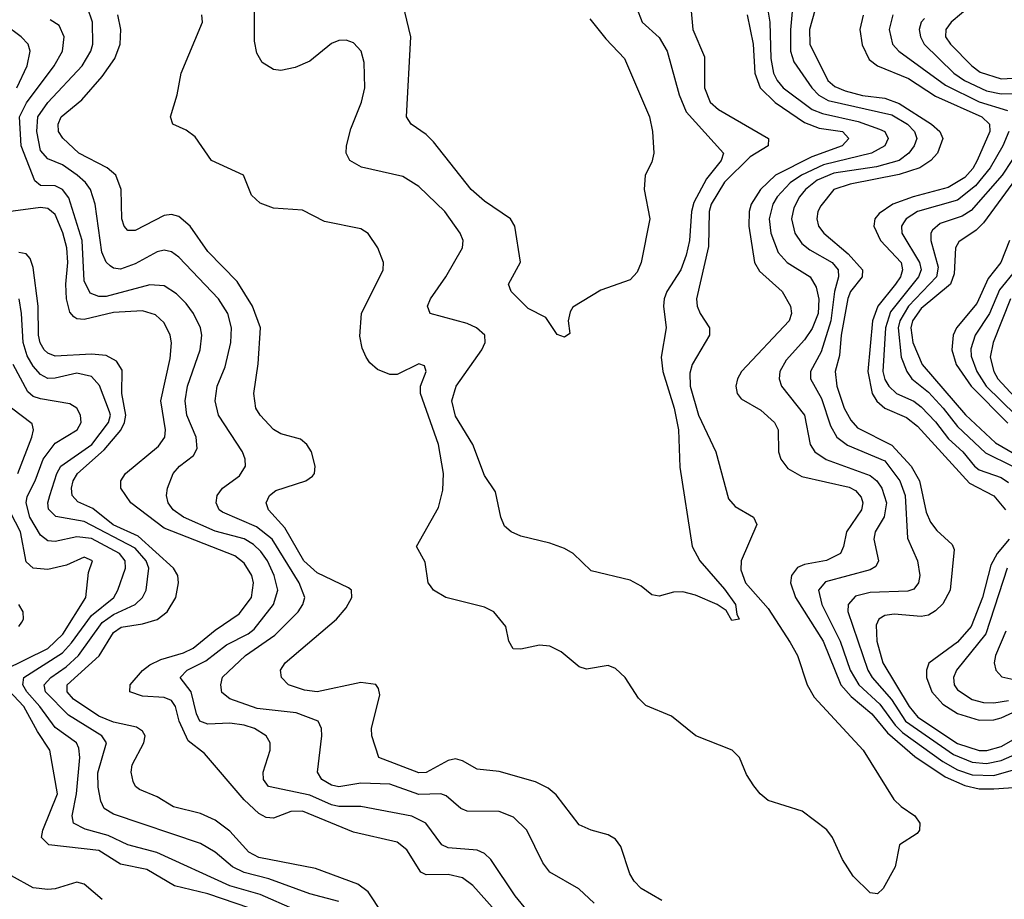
# Model space of a CAD drawing. Header units: inches. Extents: x 501365 to 657855, y 482276 to 547543.
# Tile 320 of 656: x 604253 to 606959, y 487121 to 489537. Entities that reach past the tile are written whole.
import ezdxf

# ---------------------------------------------------------------- set-up
doc = ezdxf.new("R2010")
doc.units = ezdxf.units.IN
doc.header["$MEASUREMENT"] = 0
doc.layers.add('A6408', color=7, linetype='Continuous')

msp = doc.modelspace()

# ---------------------------------------------------------------- linework, layer by layer
at = {"layer": 'A6408', "color": 5}
for points, elevation in [([(605819.5, 489539.5), (605863.9, 489483.9), (605915.2, 489430), (605983.8, 489270), (605992.2, 489230), (605995.2, 489170), (605990, 489145.2), (605972, 489110), (605968.5, 489070), (605984.4, 488990), (605960.9, 488870), (605950, 488842.9), (605930, 488822), (605850, 488793.6), (605773.1, 488746.9), (605765.5, 488734.5), (605760.3, 488710), (605764.9, 488675.1), (605750, 488665.1), (605730, 488671.8), (605699, 488719), (605650, 488743.5), (605603.5, 488790), (605596, 488810), (605629, 488871), (605613.9, 488970), (605602, 488990), (605530, 489037.9), (605493.2, 489070), (605390, 489201), (605370, 489221.3), (605328.7, 489250), (605315.9, 489270), (605327.9, 489490), (605301.5, 489601.5)], 2140), ([(606379.9, 489610), (606370.8, 489509.2), (606370.9, 489450), (606380.6, 489420.6), (606429.4, 489350), (606449.1, 489329.1), (606474.8, 489314.8), (606650, 489275.5), (606692.8, 489250), (606712, 489230), (606718.1, 489210), (606710.8, 489190), (606696.5, 489170), (606669.6, 489150), (606607.5, 489132.5), (606490, 489115.4), (606444, 489096), (606412.4, 489070), (606395.8, 489050), (606380, 489020), (606374.2, 488990), (606383.4, 488950), (606402.3, 488922.3), (606424.6, 488904.6), (606485.4, 488870), (606501.8, 488850), (606502.6, 488830), (606492.1, 488790), (606481.8, 488710), (606455.2, 488624.8), (606425.7, 488570), (606426, 488550), (606456.3, 488496.3), (606480.9, 488420.9), (606498.6, 488390), (606527.6, 488367.6), (606630, 488325.3), (606671.8, 488270), (606686.4, 488230), (606692.9, 488112.9), (606720.1, 488050), (606726.2, 488010), (606723.1, 487990), (606710, 487972.9), (606693.4, 487966.6), (606590, 487963.3), (606550, 487953.3), (606529.7, 487930.3), (606528.7, 487911.3), (606583.2, 487750), (606595.5, 487730), (606649.1, 487669.1), (606686.9, 487610), (606818.7, 487518.7), (606870, 487497.5), (606910, 487493.3), (606950, 487502.2), (607030, 487536.5)], 2260), ([(606898.1, 489601.9), (606812.7, 489530), (606797.9, 489510), (606797.3, 489490), (606810.5, 489470), (606869.7, 489410), (606892.8, 489392.8), (606950, 489374), (607050, 489380.2)], 2380), ([(605831.9, 487110), (605789.3, 487149.3), (605710, 487194.6), (605690, 487221), (605646.8, 487310), (605610, 487346.3), (605570, 487361.6), (605482.4, 487362.4), (605465, 487370), (605425, 487405), (605409.9, 487409.9), (605350, 487408.6), (605270, 487436.9), (605190, 487439.3), (605130, 487429), (605110, 487433.6), (605082.7, 487450), (605071.4, 487470), (605083.2, 487570), (605082.2, 487590), (605072.7, 487610), (605012.4, 487632.4), (604905, 487645), (604830, 487671), (604808.6, 487688.6), (604805.8, 487710), (604810, 487730.8), (604873.5, 487790), (604954.2, 487845.8), (605017.6, 487910), (605030.9, 487930), (605036.4, 487950), (605020.8, 487990), (604946.6, 488110), (604903.4, 488143.4), (604810, 488183.6), (604801.2, 488190), (604792.5, 488210), (604795.4, 488230), (604809.8, 488250), (604856.3, 488283.7), (604873.3, 488310), (604872.5, 488330), (604864.7, 488350), (604799.4, 488450), (604789.9, 488490), (604795.4, 488530), (604817.1, 488582.9), (604832.7, 488650), (604834.6, 488690), (604825.1, 488730), (604799, 488770), (604690, 488884.6), (604670, 488899.1), (604650, 488903.6), (604630, 488899.4), (604570, 488866), (604530, 488851.6), (604510, 488854.6), (604500.9, 488860.9), (604490, 488870.6), (604478.6, 488898.6), (604459.9, 489030), (604447.2, 489070), (604433.4, 489090), (604410.8, 489110), (604370, 489138.4), (604330, 489154.4), (604310, 489177.9), (604299.4, 489230), (604302.5, 489270), (604330, 489309), (604424.6, 489410), (604447.7, 489450), (604453.9, 489470), (604453, 489530), (604439, 489570)], 2240), ([(606097.2, 489570), (606102.8, 489510), (606134.5, 489434.5), (606134.4, 489350), (606150, 489310.1), (606173.3, 489290), (606310.8, 489210), (606309.5, 489190), (606260.2, 489159.8), (606189.5, 489090.5), (606153.5, 489030), (606148, 489010), (606145.8, 488914.2), (606112.5, 488770), (606114.3, 488750), (606122.9, 488730), (606148.2, 488690), (606148.9, 488670), (606100.6, 488590), (606094.1, 488565.9), (606095.2, 488530), (606118.3, 488450), (606165.6, 488350), (606200.8, 488220.8), (606219.3, 488199.3), (606269.2, 488170), (606278.9, 488150), (606235.5, 488050), (606234.3, 488025.6), (606247, 487990), (606310, 487919.6), (606370, 487825.8), (606390.3, 487790), (606417.2, 487710), (606436.1, 487676.1), (606570.6, 487530), (606654.8, 487394.8), (606675.1, 487375.1), (606712.4, 487350), (606726.7, 487330), (606726, 487310), (606719, 487301), (606670.8, 487270), (606658.7, 487210), (606626, 487150), (606610, 487135.1), (606590, 487138.7), (606543.8, 487183.8), (606513.7, 487230), (606487, 487290), (606471, 487311), (606402.8, 487362.8), (606310, 487391.6), (606287.5, 487410), (606270, 487432.1), (606250, 487463.5), (606230.5, 487510), (606210.7, 487530), (606110.7, 487570), (606043.9, 487623.9), (605973.1, 487653.1), (605953.4, 487673.4), (605916.5, 487730), (605890, 487754.8), (605870, 487763), (605810, 487752.6), (605790, 487759.1), (605740.6, 487800.6), (605710, 487816.3), (605681.4, 487818.6), (605630, 487807.9), (605608.8, 487808.8), (605596.9, 487830), (605588.4, 487870), (605555.4, 487910), (605530, 487923.1), (605423.6, 487950), (605389.7, 487970), (605381.3, 487981.3), (605375.4, 487990), (605366.8, 488046.8), (605343.5, 488090), (605403.3, 488196.7), (605415.7, 488244.3), (605417.6, 488290), (605404, 488370), (605353.9, 488510), (605354.6, 488530), (605369.7, 488570), (605365.6, 488585.6), (605350, 488591.8), (605290, 488562), (605270, 488562), (605236, 488576), (605214.6, 488594.6), (605204.7, 488610), (605194.2, 488634.2), (605187.5, 488667.5), (605191.9, 488730), (605251.3, 488850), (605252.6, 488870), (605237.2, 488910), (605210, 488949.6), (605190, 488962.3), (605090, 488982.8), (605030, 489013.7), (604950, 489019.4), (604913.1, 489033.1), (604890, 489054.5), (604867.3, 489110), (604779.7, 489150), (604735.3, 489215.3), (604710, 489233.3), (604673.7, 489250), (604667.1, 489270), (604685, 489330), (604696, 489390), (604755, 489530), (604753.3, 489550)], 2180), ([(605947.5, 489570), (605963.8, 489530), (606010, 489488.2), (606032.3, 489450), (606065, 489330), (606084, 489284), (606186.8, 489170), (606181, 489150), (606139.9, 489100.1), (606105.2, 489034.8), (606098.6, 489010), (606093.2, 488930), (606084.1, 488890), (606069.8, 488850), (606030.9, 488790), (606023.6, 488770), (606021.8, 488750), (606029.5, 488690), (606015.3, 488610), (606020.4, 488570), (606051.8, 488470), (606063.3, 488410), (606067.3, 488307.3), (606100.7, 488090), (606121.7, 488050), (606190, 487972.2), (606219.6, 487930), (606223.5, 487903.5), (606230.3, 487890), (606210, 487886), (606194, 487914), (606169.2, 487930), (606110, 487956.3), (606074.8, 487965.2), (606050, 487964), (606010, 487953.2), (605990, 487957.2), (605960.8, 487980.8), (605930, 487996.9), (605823.1, 488023.1), (605773.6, 488070), (605750, 488083.9), (605710, 488099.1), (605630, 488118), (605603.7, 488130), (605585.2, 488145.2), (605575.1, 488170), (605560.1, 488240.1), (605530, 488284.5), (605498.2, 488370), (605450, 488447.4), (605439.9, 488490), (605452.6, 488530), (605522.5, 488630), (605531.9, 488650), (605530.7, 488670), (605508.5, 488690), (605482, 488702), (605380.5, 488730), (605373.8, 488750), (605381.4, 488770), (605423.7, 488830), (605469.7, 488910), (605471.2, 488930), (605463.5, 488950), (605421, 489010), (605350, 489078.9), (605306, 489106), (605191.7, 489131.7), (605159.7, 489150), (605149.8, 489169.8), (605150.7, 489190), (605162.8, 489237.2), (605191.6, 489310), (605200.8, 489350), (605199, 489419), (605190.8, 489450.8), (605170, 489473), (605150, 489480.5), (605130, 489479.7), (605110, 489471.1), (605050, 489422.7), (605010, 489405.1), (604970, 489397.2), (604950, 489399.8), (604918.9, 489418.9), (604904.6, 489444.6), (604897.6, 489477.6), (604898.4, 489590)], 2160), ([(606305.4, 489585.4), (606314.1, 489530), (606317.1, 489430), (606324.8, 489390), (606334.3, 489370), (606351, 489350), (606430.5, 489290.5), (606458.7, 489278.7), (606557.1, 489257.1), (606615.9, 489235.9), (606630.1, 489230), (606639.6, 489210), (606630.1, 489190), (606594.1, 489170), (606461.6, 489138.4), (606401.1, 489110), (606370, 489088.5), (606334.8, 489050), (606322.7, 489030), (606312.8, 488990), (606317.5, 488950), (606337.3, 488897.3), (606361.7, 488870), (606425.5, 488830), (606441.6, 488801.6), (606449.2, 488769.2), (606447.3, 488730), (606431.1, 488688.9), (606410, 488657.2), (606358.9, 488601.1), (606341.9, 488570), (606340.3, 488550), (606346.7, 488530), (606409.6, 488450), (606425.6, 488370), (606437.9, 488350), (606469, 488329), (606590, 488285.1), (606608.2, 488270), (606622.1, 488250), (606635.1, 488210), (606628.5, 488171.5), (606604.1, 488130), (606600.3, 488110), (606612.9, 488050), (606605.3, 488034.7), (606590, 488025.4), (606467.6, 487992.4), (606447.9, 487970), (606457.4, 487930), (606507.5, 487830), (606535, 487750), (606558.7, 487710), (606616.4, 487656.4), (606658.7, 487598.7), (606679.1, 487579.1), (606790, 487499.4), (606830, 487476.2), (606870, 487462), (606930, 487460.3), (607029.2, 487489.2)], 2240), ([(606017.1, 487117.1), (605960.8, 487150), (605941.4, 487170), (605929.9, 487190), (605905.1, 487265.1), (605890, 487285.7), (605870, 487297.4), (605822.9, 487310), (605790, 487325.5), (605727.5, 487407.5), (605705.4, 487425.4), (605670, 487442.8), (605570, 487471.8), (605510, 487478.1), (605470, 487501), (605450, 487506.2), (605430, 487501.7), (605370, 487469.2), (605350, 487467.9), (605239.7, 487510), (605220.2, 487570), (605219.5, 487590), (605242.5, 487682.5), (605239.2, 487699.2), (605231, 487711), (605190, 487716.2), (605070, 487690.4), (605035, 487695), (604991.3, 487710), (604972.1, 487730), (604969.8, 487750), (604982.5, 487770), (605123.2, 487890), (605150, 487921), (605165.6, 487950), (605164.1, 487970), (605156.3, 487976.3), (605070, 488017.6), (605033.7, 488050), (604981.1, 488141.1), (604936, 488190), (604929.9, 488210), (604939.1, 488230), (604956.7, 488243.3), (605038.9, 488270), (605057.3, 488282.7), (605062.9, 488290), (605065, 488310), (605054.7, 488350), (605041.6, 488370), (605024.4, 488384.4), (604970, 488399.5), (604950, 488410.6), (604913.2, 488450), (604901.4, 488470), (604895.7, 488510), (604908.2, 488591.8), (604914, 488690), (604892.8, 488750), (604850, 488817.3), (604770, 488900.4), (604720.9, 488970), (604690, 488996.4), (604670, 489002.1), (604650, 488998.9), (604570, 488957.7), (604550, 488957.8), (604539.9, 488970), (604533.6, 488990), (604531.6, 489070), (604517.3, 489110), (604492.8, 489130), (604415.2, 489170), (604371.1, 489211.1), (604359.3, 489230), (604358.3, 489250), (604366.8, 489270), (604423.1, 489316.9), (604479.5, 489380.5), (604514, 489430), (604528.4, 489470), (604530.3, 489510), (604521.9, 489550)], 2220), ([(606251.9, 489550), (606268.6, 489470), (606272.9, 489390), (606288.1, 489350), (606329.3, 489309.3), (606410, 489254.8), (606450, 489239.2), (606513.8, 489230), (606531.4, 489210), (606513.2, 489190), (606430, 489160.2), (606330.3, 489109.7), (606288.4, 489070), (606263, 489030), (606257.5, 489010), (606256.4, 488970), (606272.1, 488870), (606286.1, 488846.1), (606348.3, 488790), (606370.7, 488750), (606374.1, 488730), (606367.8, 488710), (606236.4, 488570), (606225, 488550), (606221, 488530), (606224.8, 488510), (606235.7, 488495.7), (606290, 488464.5), (606326.9, 488430), (606337.1, 488410), (606338.5, 488350), (606344.2, 488330), (606363.6, 488303.6), (606402.1, 488282.2), (606532.4, 488252.4), (606550, 488243.3), (606565.3, 488225.3), (606570.1, 488210), (606566.2, 488190), (606524.7, 488130), (606517.2, 488090), (606508.3, 488070), (606470, 488051.6), (606410, 488040.4), (606390, 488032.4), (606373.6, 488010), (606370.7, 487990), (606385.2, 487950), (606461.2, 487830), (606509.4, 487710), (606537.6, 487677.6), (606594.5, 487630), (606637.6, 487577.6), (606712.8, 487512.8), (606796.6, 487456.6), (606850, 487432.8), (606890, 487424.3), (606930, 487423.8), (607050, 487432.6)], 2220), ([(606438.2, 489561.8), (606423.1, 489510), (606424, 489470), (606474.1, 489370), (606493.3, 489353.3), (606521.8, 489341.8), (606568.7, 489328.7), (606630, 489320.8), (606670, 489306.9), (606758.6, 489250), (606781.9, 489230), (606790.1, 489210), (606775.4, 489170), (606757.2, 489150), (606726.6, 489130), (606670, 489111.4), (606534.8, 489085.2), (606490, 489070.3), (606454.3, 489025.7), (606445.8, 489010), (606443.3, 488990), (606448.5, 488970), (606462.3, 488950), (606530, 488893.2), (606569.1, 488850), (606568, 488830), (606535.7, 488790), (606528.8, 488771.2), (606510.2, 488670), (606506, 488614), (606494, 488570), (606498.9, 488530), (606518.9, 488470), (606536.8, 488436.8), (606555.4, 488415.4), (606650, 488368.1), (606702.6, 488310), (606725.3, 488270), (606744.2, 488184.2), (606756.2, 488156.2), (606773.3, 488133.3), (606815.4, 488095.4), (606821.3, 488081.3), (606809.7, 487970), (606790, 487932.5), (606770, 487912.7), (606750, 487901.4), (606730, 487897.6), (606656.2, 487903.8), (606630, 487900.1), (606613.8, 487890), (606606.4, 487873.6), (606608.4, 487830), (606624.8, 487770), (606697.7, 487650), (606721.1, 487621.1), (606830, 487548.1), (606890, 487529.1), (606910.3, 487529.7), (606950, 487540.3), (607010, 487574)], 2280), ([(606570.4, 489549.6), (606562.1, 489510), (606567.9, 489467.9), (606587.2, 489427.2), (606610.1, 489410), (606695.1, 489375.1), (606770, 489326.7), (606897.2, 489270), (606918.1, 489250), (606918.9, 489230), (606883.8, 489150), (606871.9, 489128.1), (606850, 489103.2), (606804.5, 489075.5), (606708.1, 489050), (606652.2, 489030), (606615.2, 489004.8), (606603.3, 488990), (606600.4, 488970), (606618.7, 488930), (606674.9, 488870), (606679.3, 488850), (606673.1, 488830), (606659.7, 488810), (606610.8, 488750), (606596.4, 488710), (606583.6, 488570), (606595.9, 488510), (606608.6, 488488.5), (606630, 488470), (606690, 488443.8), (606719.9, 488419.9), (606863.3, 488263.3), (606930, 488229.2), (606961.9, 488190)], 2320), ([(606652.4, 489550), (606642, 489510), (606651.5, 489470), (606668.5, 489450), (606796.7, 489356.7), (606890, 489311.5), (606967.4, 489287.4)], 2340), ([(604245, 489350), (604273.1, 489410), (604281.5, 489450), (604275.7, 489470), (604256.9, 489490), (604210, 489524.8)], 2280), ([(605663.5, 487070), (605614.3, 487130), (605547.7, 487230), (605530, 487246.5), (605510, 487255.4), (605430, 487261.6), (605412.8, 487270), (605369.3, 487329.3), (605330, 487348.7), (605190, 487375.7), (605130, 487375.6), (605110, 487380), (605050, 487406.4), (604936.4, 487430), (604922.7, 487450), (604921.6, 487470), (604941, 487530), (604941.4, 487550), (604929.8, 487570), (604898.4, 487590), (604870, 487598.9), (604830, 487604.4), (604770, 487601.3), (604748, 487610), (604738.4, 487630), (604723.7, 487690), (604693.6, 487730), (604713, 487750), (604764.5, 487775.6), (604820.7, 487819.3), (604880.9, 487850), (604897.2, 487862.8), (604949.9, 487930), (604961.7, 487970), (604951.8, 488010), (604933.3, 488050), (604915.5, 488075.5), (604895, 488095), (604870, 488110.4), (604790, 488131.4), (604703, 488170), (604674.4, 488190), (604661, 488210), (604656.5, 488230), (604658.7, 488250), (604674, 488290), (604691.8, 488310), (604730, 488339.8), (604740.7, 488359.3), (604738, 488390), (604712.3, 488450), (604707.7, 488490), (604713.4, 488530), (604748.3, 488630), (604752.8, 488670), (604749.5, 488690), (604729.9, 488729.9), (604710, 488757.5), (604683.7, 488783.7), (604650, 488805.3), (604610, 488808.4), (604490, 488776.4), (604470, 488776.3), (604446, 488786), (604430, 488819.6), (604424.5, 488930), (604387.5, 489047.5), (604370, 489069.9), (604350, 489080.7), (604310, 489081), (604294.4, 489094.4), (604256.4, 489190), (604251.9, 489270), (604271.4, 489308.6), (604347.2, 489410), (604369.9, 489450), (604375, 489490), (604360.7, 489520.7), (604336.8, 489536.8)], 2260), ([(606739.8, 489540.2), (606730.1, 489530), (606724.6, 489510), (606728.1, 489490), (606738.1, 489470), (606819.7, 489390), (606849.5, 489369.5), (606910, 489341.5), (606950, 489333.5), (607013.8, 489333.8)], 2360), ([(606971.5, 489230), (606954.9, 489190), (606920.3, 489130), (606880, 489080), (606830, 489041), (606720.1, 489010), (606688.7, 488990), (606681.3, 488978.7), (606676.5, 488970), (606677.2, 488950), (606726, 488870), (606730, 488850), (606722.9, 488830), (606645.7, 488734.3), (606632.5, 488690), (606624.8, 488570), (606630, 488548.7), (606641.7, 488530), (606662.6, 488510), (606710, 488488.6), (606730, 488473.1), (606770, 488432.4), (606805.2, 488385.2), (606844.8, 488350), (606877.1, 488310), (606890, 488300.1), (606950, 488279.4), (606970, 488265.9)], 2340), ([(607005.8, 489190), (606952.9, 489110), (606867.8, 489012.2), (606843.1, 488996.9), (606782.6, 488977.4), (606761.7, 488958.3), (606756.9, 488950), (606756.7, 488930), (606776.8, 488856.8), (606772.7, 488830), (606695.6, 488750), (606671.4, 488710), (606666.7, 488690), (606675.6, 488610), (606690.6, 488570.6), (606704.9, 488550), (606750, 488513.3), (606790.8, 488470), (606830, 488419.2), (606907.2, 488347.2), (606981.5, 488310)], 2360), ([(607030, 489153.8), (606901.2, 488978.8), (606881.1, 488958.9), (606833.7, 488926.3), (606824.4, 488910), (606821.1, 488838.9), (606811.1, 488810), (606730, 488743.5), (606706.7, 488710), (606701.7, 488690), (606707.3, 488650), (606732.8, 488590), (606851.7, 488451.7), (606934.1, 488374.1), (607050, 488308)], 2380), ([(605559.1, 487090), (605498.1, 487158.1), (605470, 487179.3), (605430, 487188.7), (605370, 487187.5), (605355.2, 487195.2), (605316.6, 487256.6), (605290, 487277.6), (605170, 487304.5), (605030, 487362.8), (604998.1, 487361.9), (604950, 487343.3), (604930, 487345.6), (604910, 487356.1), (604870, 487393.3), (604760.8, 487520.7), (604716.1, 487556.1), (604691.2, 487610), (604680.9, 487650), (604670, 487666.6), (604650, 487674.9), (604590, 487678.1), (604555.7, 487690), (604556.4, 487710), (604590, 487748.6), (604610, 487764.5), (604640.4, 487779.6), (604702.9, 487797.1), (604729.4, 487810), (604790, 487859.6), (604855.6, 487904.4), (604889.9, 487950), (604895.4, 487990), (604891, 488010), (604870, 488044.3), (604843.7, 488063.7), (604650, 488140.4), (604558.4, 488210), (604530.7, 488250), (604530.7, 488270), (604543.6, 488290), (604634.4, 488365.6), (604651.1, 488390), (604653, 488410), (604640.4, 488490), (604666.4, 488606.4), (604669.5, 488649.5), (604665.9, 488670), (604650, 488703.9), (604626.3, 488726.2), (604590, 488736.8), (604510, 488732.6), (604430, 488713.6), (604410, 488714.9), (604401, 488721), (604390, 488733.4), (604381.1, 488770), (604379.2, 488810), (604385.2, 488870), (604382.5, 488910), (604371.2, 488951.2), (604350, 489001.3), (604330, 489018.3), (604310, 489021.3), (604207, 489007)], 2280), ([(606973.2, 488930), (606949.1, 488870), (606914.2, 488825.8), (606883, 488757), (606827, 488690), (606818.6, 488670), (606814.3, 488630), (606826.4, 488590), (606867.3, 488530), (606968.3, 488428.3)], 2420), ([(605250, 487081.7), (605210, 487140.7), (605182.3, 487162.3), (605065.4, 487205.4), (604910, 487235.1), (604882.8, 487250), (604830, 487307.6), (604790, 487337.5), (604750, 487355.8), (604674.9, 487374.9), (604630, 487401.6), (604582.3, 487422.3), (604570.8, 487430.8), (604564.2, 487444.2), (604559.1, 487470), (604561.4, 487490), (604593.9, 487550), (604597.9, 487570), (604590, 487582), (604573.3, 487593.3), (604510, 487607.1), (604470, 487623.6), (604400.9, 487670), (604383.2, 487690), (604383, 487710), (604470.6, 487789.4), (604510, 487853.6), (604531.9, 487868.1), (604590, 487876.9), (604630.8, 487889.2), (604658.3, 487910), (604681.9, 487950), (604689.4, 487990), (604686.8, 488010), (604675.7, 488030), (604578.1, 488118.1), (604509.2, 488149.2), (604453.7, 488193.7), (604412.7, 488212.7), (604397.2, 488230), (604395.2, 488250), (604399.8, 488270), (604411.6, 488290), (604485.2, 488354.8), (604530.7, 488409.3), (604541, 488430), (604544, 488450), (604533.6, 488510), (604533.8, 488573.7), (604518.4, 488598.4), (604490, 488614.5), (604450, 488617.7), (604350, 488612.9), (604330, 488620.5), (604320.3, 488630), (604308.7, 488648.7), (604304.1, 488670), (604303.5, 488750), (604290, 488856.2), (604281.1, 488881.1), (604270, 488893.4), (604250, 488896.9)], 2320), ([(606990.7, 488850), (606945.1, 488794.9), (606917.9, 488730), (606878.8, 488670), (606867.1, 488632.9), (606867.3, 488612.7), (606882.8, 488570), (606908.5, 488530), (606990.3, 488450)], 2440), ([(605130, 487114.4), (605050, 487135.4), (604936.9, 487176.9), (604870, 487194), (604837.1, 487210), (604789.7, 487249.7), (604750, 487273.4), (604510, 487354.1), (604484.5, 487370), (604475.5, 487390), (604468.4, 487428.4), (604467.8, 487467.8), (604491.3, 487550), (604478.5, 487570), (604386.6, 487626.6), (604323.5, 487690), (604319.8, 487710), (604337.9, 487730), (604380.7, 487759.3), (604414.2, 487790), (604479, 487881), (604510, 487902.5), (604570.4, 487930), (604590.4, 487950), (604600.3, 487970), (604607.5, 488030), (604600.1, 488050), (604570, 488085.1), (604430, 488158.6), (604352, 488172), (604332.1, 488192.1), (604329.9, 488210), (604335.5, 488230), (604354.4, 488290), (604365.6, 488310), (604450.7, 488370), (604496.7, 488430), (604502.4, 488450), (604499.8, 488459.8), (604471.5, 488531.5), (604450, 488556.7), (604410, 488565.9), (604350, 488551.7), (604330, 488551.5), (604310, 488561.8), (604290, 488585.2), (604273.2, 488613.2), (604262.2, 488650), (604257.7, 488730), (604250.8, 488770)], 2340), ([(606976.1, 488770), (606928.1, 488650), (606919.7, 488610), (606929.8, 488570), (606941.2, 488550), (607010, 488476)], 2460), ([(605010, 487091.2), (604913.4, 487133.4), (604830, 487157.1), (604629.3, 487249.3), (604550, 487269.9), (604496, 487296), (604432.7, 487312.7), (604400.5, 487330), (604396.6, 487350), (604408.7, 487410), (604417.8, 487510), (604415.3, 487535.3), (604408.3, 487550), (604350, 487592.1), (604308.3, 487650), (604272.4, 487690), (604261.3, 487710), (604263.6, 487730), (604370, 487797.8), (604395.3, 487824.7), (604450, 487899.9), (604510.9, 487950), (604522.7, 487970), (604543.1, 488030), (604542.9, 488050), (604526.7, 488070), (604450, 488111.8), (604410, 488116.2), (604350, 488103.8), (604330, 488105.1), (604310, 488120.4), (604280.9, 488170), (604270.2, 488210), (604273.2, 488226.8), (604294.9, 488270), (604316.7, 488330), (604350, 488373.9), (604410.6, 488410), (604421.5, 488430), (604419.6, 488450), (604409.9, 488469.9), (604390, 488482), (604310, 488495.2), (604290, 488502.1), (604274.9, 488514.9), (604234.5, 488590)], 2360), ([(604247.5, 488290), (604285.8, 488390), (604290.8, 488410), (604286.6, 488426.6), (604230, 488470)], 2380), ([(604208.9, 487750), (604330, 487809.8), (604371.3, 487848.7), (604434.3, 487950), (604441.9, 488018.1), (604452.5, 488050), (604430, 488060.2), (604381.6, 488038.4), (604330, 488026.1), (604289.7, 488029.7), (604270, 488047.6), (604254.7, 488130), (604213.5, 488210)], 2380), ([(606971.9, 488110), (606939.2, 488070), (606921.5, 488038.5), (606899, 487950), (606868.1, 487870), (606830, 487826.6), (606751.2, 487768.8), (606744.5, 487750), (606744.9, 487730), (606759.2, 487690), (606790, 487656.8), (606830, 487631), (606890, 487612.7), (606930, 487613.2), (606950, 487618.8), (607050, 487664.5)], 2320), ([(606966.7, 488030), (606908, 487850), (606827.8, 487750), (606819.1, 487730), (606820.8, 487710), (606830, 487695.5), (606870, 487669.1), (606901.2, 487661.2), (606930, 487659.9), (606970, 487666.4)], 2340), ([(604249.9, 487870), (604258.2, 487881.8), (604262.9, 487890), (604262, 487910), (604249.9, 487930)], 2420), ([(606962.7, 487857.3), (606934.8, 487790), (606931.2, 487770), (606935, 487750), (606951.5, 487731.5), (606984.5, 487724.5)], 2360), ([(604923, 487083), (604770, 487135.8), (604677.8, 487157.8), (604602.4, 487202.4), (604530, 487216.8), (604470, 487254.8), (604332.8, 487270), (604313, 487290), (604316.1, 487310), (604356.4, 487410), (604335.8, 487530), (604301.3, 487581.3), (604263.9, 487650), (604207.9, 487710)], 2380), ([(604479.7, 487119.7), (604430, 487162.1), (604410, 487167.6), (604350, 487149.4), (604330, 487147.2), (604290, 487152.4), (604230, 487185.1)], 2420)]:
    msp.add_lwpolyline(points, dxfattribs=dict(at, elevation=elevation))

doc.saveas('drawing.dxf')
